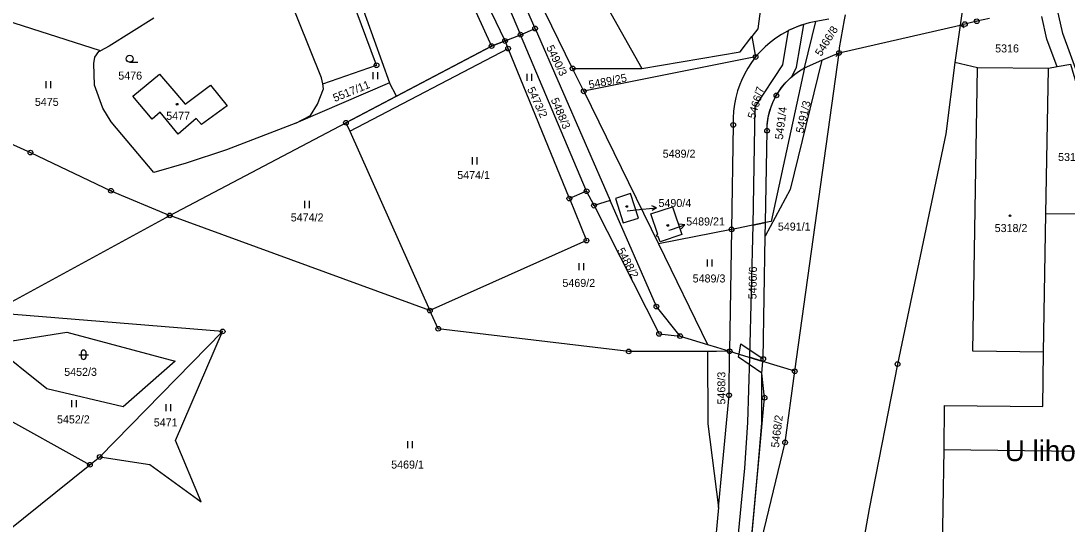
# Model space of a CAD drawing. Extents: x -644096 to -634268, y -1141430 to -1133463.
# Drawn here: x -638322.7 to -638100.4, y -1140185.1 to -1140078.3 of the extents above; entities that cross this region are included whole.
import ezdxf

# ---------------------------------------------------------------- set-up
doc = ezdxf.new("R2010")
doc.units = 0
for name, color, linetype in [('_CIVIL_CONSTRUCTION', 7, 'Continuous'), ('B_Hranice _3D', 7, 'Continuous'), ('M_Svah_Nasyp', 7, 'Continuous'), ('M_Svah_Zarez', 7, 'Continuous'), ('svrsek_osa_sjezdy', 7, 'Continuous'), ('svrsek_osa_VRT', 7, 'Continuous'), ('svrsek_popisy_VRT', 7, 'Continuous'), ('terminal_VRT', 7, 'Continuous')]:
    doc.layers.add(name, color=color, linetype=linetype)

msp = doc.modelspace()

# ---------------------------------------------------------------- linework, layer by layer
at = {"layer": '_CIVIL_CONSTRUCTION'}
for centre, radius in [((-638122.15, -1140078.95), 0.5), ((-638122.15, -1140078.95), 0.0303), ((-638119.62, -1140078.37), 0.5), ((-638119.62, -1140078.37), 0.0303), ((-638216.55, -1140081.21), 0.5), ((-638216.55, -1140081.21), 0.0303), ((-638213.47, -1140079.9), 0.5), ((-638213.47, -1140079.9), 0.0303), ((-638222.71, -1140083.64), 0.5), ((-638222.71, -1140083.64), 0.0303), ((-638219.83, -1140082.55), 0.5), ((-638219.83, -1140082.55), 0.0303), ((-638219.18, -1140084.15), 0.5), ((-638219.18, -1140084.15), 0.0303), ((-638166.6, -1140085.95), 0.5), ((-638166.6, -1140085.95), 0.0303), ((-638148.88, -1140085.07), 0.5), ((-638148.88, -1140085.07), 0.0303), ((-638247.14, -1140087.7), 0.5), ((-638247.14, -1140087.7), 0.0303), ((-638205.5, -1140088.38), 0.5), ((-638205.5, -1140088.38), 0.0303), ((-638203.12, -1140093.24), 0.5), ((-638203.12, -1140093.24), 0.0303), ((-638162.2, -1140094.1), 0.5), ((-638162.2, -1140094.1), 0.0303), ((-638253.64, -1140099.9), 0.5), ((-638253.64, -1140099.9), 0.0303), ((-638171.37, -1140100.36), 0.5), ((-638171.37, -1140100.36), 0.0303), ((-638164.18, -1140101.6), 0.5), ((-638164.18, -1140101.6), 0.0303), ((-638320.67, -1140106.24), 0.5), ((-638320.67, -1140106.24), 0.0303), ((-638303.55, -1140114.35), 0.5), ((-638303.55, -1140114.35), 0.0303), ((-638202.5, -1140114.45), 0.5), ((-638202.5, -1140114.45), 0.0303), ((-638206.18, -1140116.01), 0.5), ((-638206.18, -1140116.01), 0.0303), ((-638200.94, -1140117.51), 0.5), ((-638291.07, -1140119.58), 0.5), ((-638200.94, -1140117.51), 0.0303), ((-638291.07, -1140119.58), 0.0303), ((-638171.72, -1140122.55), 0.5), ((-638171.72, -1140122.55), 0.0303), ((-638202.54, -1140124.92), 0.5), ((-638202.54, -1140124.92), 0.0303), ((-638235.81, -1140139.79), 0.5), ((-638187.69, -1140138.95), 0.5), ((-638187.69, -1140138.95), 0.0303), ((-638235.81, -1140139.79), 0.0303), ((-638279.83, -1140144.22), 0.5), ((-638234.04, -1140143.65), 0.5), ((-638234.04, -1140143.65), 0.0303), ((-638279.83, -1140144.22), 0.0303), ((-638187.11, -1140144.75), 0.5), ((-638187.11, -1140144.75), 0.0303), ((-638182.65, -1140145.2), 0.5), ((-638182.65, -1140145.2), 0.0303), ((-638193.57, -1140148.47), 0.5), ((-638172.12, -1140148.43), 0.5), ((-638193.57, -1140148.47), 0.0303), ((-638172.12, -1140148.43), 0.0303), ((-638164.99, -1140150.05), 0.5), ((-638164.99, -1140150.05), 0.0303), ((-638158.28, -1140152.68), 0.5), ((-638158.28, -1140152.68), 0.0303), ((-638136.45, -1140151.16), 0.5), ((-638136.45, -1140151.16), 0.0303), ((-638172.26, -1140157.75), 0.5), ((-638172.26, -1140157.75), 0.0303), ((-638164.69, -1140158.28), 0.5), ((-638164.69, -1140158.28), 0.0303), ((-638160.33, -1140167.78), 0.5), ((-638160.33, -1140167.78), 0.0303), ((-638305.95, -1140170.87), 0.5), ((-638308.02, -1140172.53), 0.5), ((-638308.02, -1140172.53), 0.0303), ((-638305.95, -1140170.87), 0.0303)]:
    msp.add_circle(centre, radius, dxfattribs=at)
at = {"layer": 'B_Hranice _3D'}
for points in [[(-638158.92, -1140090.13), (-638157.91, -1140088.13), (-638156.39, -1140079.04), (-638156.9, -1140079.2), (-638157.83, -1140079.55), (-638158.76, -1140079.94), (-638159.66, -1140080.36), (-638160.87, -1140087.63), (-638166.74, -1140096.52), (-638167.23, -1140121.65), (-638164.51, -1140121.11), (-638164.18, -1140101.6), (-638164.14, -1140100.52), (-638164.03, -1140099.44), (-638163.84, -1140098.37), (-638163.57, -1140097.32), (-638163.23, -1140096.29), (-638162.81, -1140095.29), (-638162.32, -1140094.32), (-638161.77, -1140093.39), (-638161.15, -1140092.5), (-638160.46, -1140091.66), (-638159.72, -1140090.86)], [(-638219.18, -1140084.15), (-638219.83, -1140082.55), (-638222.71, -1140083.64), (-638242.87, -1140094.24), (-638253.64, -1140099.9), (-638252.82, -1140101.73)], [(-638167.94, -1140149.71), (-638165.04, -1140150.6), (-638164.99, -1140150.05), (-638164.56, -1140123.97), (-638164.51, -1140121.11), (-638167.23, -1140121.65)]]:
    msp.add_lwpolyline(points, close=True, dxfattribs=at)
msp.add_lwpolyline([(-638168.83, -1140202.99), (-638166.11, -1140173.66), (-638165.3, -1140163.67), (-638165.27, -1140153.05), (-638165.04, -1140150.6), (-638167.94, -1140149.71), (-638168.3, -1140163.53), (-638168.96, -1140173.22), (-638172.69, -1140212.18)], dxfattribs=at)
at = {"layer": 'M_Svah_Nasyp'}
for p, q in [((-638148.88, -1140085.07), (-638123.12, -1140079.17)), ((-638122.29, -1140079.73), (-638123.12, -1140079.17)), ((-638149.54, -1140085.82), (-638148.88, -1140085.07)), ((-638170.12, -1140149.04), (-638169.78, -1140146.82)), ((-638169.78, -1140146.82), (-638164.99, -1140150.05)), ((-638170.22, -1140149.69), (-638170.12, -1140149.04)), ((-638165.27, -1140153.05), (-638170.22, -1140149.69))]:
    msp.add_line(p, q, dxfattribs=at)
at = {"layer": 'M_Svah_Zarez'}
for centre in [(-638289.5, -1140095.98), (-638193.97, -1140117.69), (-638185.27, -1140121.72), (-638112.56, -1140119.66)]:
    msp.add_circle(centre, 0.175, dxfattribs=at)
at = {"layer": 'svrsek_osa_sjezdy'}
for p, q in [((-638299.6, -1140087.07), (-638297.85, -1140087.07)), ((-638247.88, -1140090.68), (-638247.88, -1140089.18)), ((-638246.88, -1140090.68), (-638246.88, -1140089.18)), ((-638215.14, -1140091.04), (-638215.14, -1140089.54)), ((-638214.14, -1140091.04), (-638214.14, -1140089.54)), ((-638317.3, -1140092.6), (-638317.3, -1140091.1)), ((-638316.3, -1140092.6), (-638316.3, -1140091.1)), ((-638226.75, -1140108.75), (-638226.75, -1140107.25)), ((-638225.75, -1140108.75), (-638225.75, -1140107.25)), ((-638262.36, -1140118.01), (-638262.36, -1140116.51)), ((-638261.36, -1140118.01), (-638261.36, -1140116.51)), ((-638204.08, -1140131.24), (-638204.08, -1140129.74)), ((-638203.08, -1140131.24), (-638203.08, -1140129.74)), ((-638176.85, -1140130.44), (-638176.85, -1140128.94)), ((-638175.85, -1140130.44), (-638175.85, -1140128.94)), ((-638310.36, -1140149.16), (-638308.36, -1140149.16)), ((-638309.86, -1140148.66), (-638309.86, -1140149.66)), ((-638308.86, -1140149.66), (-638308.86, -1140148.66)), ((-638311.89, -1140160.31), (-638311.89, -1140158.81)), ((-638310.89, -1140160.31), (-638310.89, -1140158.81)), ((-638291.85, -1140161.16), (-638291.85, -1140159.66)), ((-638290.85, -1140161.16), (-638290.85, -1140159.66)), ((-638240.49, -1140169), (-638240.49, -1140167.5)), ((-638239.49, -1140169), (-638239.49, -1140167.5))]:
    msp.add_line(p, q, dxfattribs=at)
msp.add_circle((-638299.6, -1140086.32), 0.75, dxfattribs=at)
for centre, start, end in [((-638309.36, -1140148.66), 0, 180), ((-638309.36, -1140149.66), 180, 359.9879)]:
    msp.add_arc(centre, 0.5, start, end, dxfattribs=at)
at = {"layer": 'svrsek_popisy_VRT'}
for p, q in [((-638193.9, -1140118.59), (-638190.62, -1140118.27)), ((-638190.62, -1140118.27), (-638187.64, -1140117.96)), ((-638187.64, -1140117.96), (-638188.68, -1140117.56)), ((-638187.64, -1140117.96), (-638188.58, -1140118.56)), ((-638181.66, -1140121.61), (-638182.76, -1140121.45)), ((-638185.03, -1140122.71), (-638184.51, -1140122.54)), ((-638184.51, -1140122.54), (-638181.66, -1140121.61)), ((-638181.66, -1140121.61), (-638182.45, -1140122.4))]:
    msp.add_line(p, q, dxfattribs=at)
at = {"layer": 'terminal_VRT'}
for p, q in [((-638205.5, -1140088.38), (-638256.68, -1139983.79)), ((-638270.4, -1140019.2), (-638244.35, -1140091.41)), ((-638305.77, -1140084.62), (-638392.46, -1140057)), ((-638121.97, -1140071.21), (-638123.12, -1140079.17)), ((-638156.23, -1140088.28), (-638153.8, -1140078.4)), ((-638151.05, -1140077.92), (-638153.8, -1140078.4)), ((-638123.12, -1140079.17), (-638124.28, -1140087.13)), ((-638219.83, -1140082.55), (-638216.55, -1140081.21)), ((-638216.55, -1140081.21), (-638213.47, -1140079.9)), ((-638202.5, -1140114.45), (-638216.55, -1140081.21)), ((-638213.47, -1140079.9), (-638197.53, -1140116.42)), ((-638242.87, -1140094.24), (-638222.71, -1140083.64)), ((-638222.71, -1140083.64), (-638219.83, -1140082.55)), ((-638167.4, -1140081.62), (-638166.6, -1140085.95)), ((-638166.6, -1140085.95), (-638203.12, -1140093.24)), ((-638158.28, -1140152.68), (-638148.88, -1140085.07)), ((-638152.56, -1140086.6), (-638148.88, -1140085.07)), ((-638152.56, -1140086.6), (-638159.3, -1140114.1)), ((-638156.23, -1140088.28), (-638152.56, -1140086.6)), ((-638119.45, -1140088.23), (-638124.28, -1140087.13)), ((-638104.41, -1140088.42), (-638119.45, -1140088.23)), ((-638102.58, -1140088.07), (-638104.41, -1140088.42)), ((-638205.5, -1140088.38), (-638190.78, -1140088.36)), ((-638203.12, -1140093.24), (-638205.5, -1140088.38)), ((-638156.23, -1140088.28), (-638163.28, -1140120.87)), ((-638104.93, -1140119.24), (-638104.41, -1140088.42)), ((-638244.35, -1140091.41), (-638264.26, -1140100.03)), ((-638242.87, -1140094.24), (-638244.35, -1140091.41)), ((-638253.64, -1140099.9), (-638242.87, -1140094.24)), ((-638203.12, -1140093.24), (-638187.26, -1140125.65)), ((-638291.07, -1140119.58), (-638253.64, -1140099.9)), ((-638171.37, -1140100.36), (-638171.72, -1140122.55)), ((-638164.51, -1140121.11), (-638164.18, -1140101.6)), ((-638202.5, -1140114.45), (-638206.18, -1140116.01)), ((-638200.94, -1140117.51), (-638202.5, -1140114.45)), ((-638159.3, -1140114.1), (-638164.56, -1140123.97)), ((-638197.53, -1140116.42), (-638200.94, -1140117.51)), ((-638105.42, -1140148.6), (-638104.93, -1140119.24)), ((-638328.98, -1140140.23), (-638291.07, -1140119.58)), ((-638235.81, -1140139.79), (-638291.07, -1140119.58)), ((-638164.56, -1140123.97), (-638164.51, -1140121.11)), ((-638163.28, -1140120.87), (-638164.51, -1140121.11)), ((-638171.72, -1140122.55), (-638187.26, -1140125.65)), ((-638171.72, -1140122.55), (-638172.12, -1140148.43)), ((-638187.26, -1140125.65), (-638176.82, -1140146.99)), ((-638279.83, -1140144.22), (-638328.98, -1140140.23)), ((-638305.95, -1140170.87), (-638279.83, -1140144.22)), ((-638182.65, -1140145.2), (-638176.82, -1140146.99)), ((-638158.28, -1140152.68), (-638165.04, -1140150.6)), ((-638342.34, -1140153.55), (-638308.02, -1140172.53)), ((-638168.83, -1140202.99), (-638164.69, -1140158.28)), ((-638325.73, -1140186.75), (-638308.02, -1140172.53)), ((-638308.02, -1140172.53), (-638305.95, -1140170.87))]:
    msp.add_line(p, q, dxfattribs=at)
for points in [[(-638278.9, -1139951.09), (-638269.59, -1139969.63), (-638250.31, -1140007.78), (-638224.76, -1140061.8), (-638216.55, -1140081.21)], [(-638219.83, -1140082.55), (-638249.97, -1140019.98), (-638264.39, -1139989.75), (-638275.18, -1139973.01), (-638280.21, -1139954.4)], [(-638289.61, -1139961.62), (-638280.64, -1139974.9), (-638251.19, -1140021.26), (-638222.71, -1140083.64)], [(-638213.47, -1140079.9), (-638221.98, -1140060.4), (-638247.04, -1140005.92), (-638262.27, -1139972.32)], [(-638159.9, -1139998.75), (-638160.33, -1140002.73), (-638161.69, -1140014.87), (-638157.73, -1140015.3), (-638161.23, -1140042.21), (-638164.43, -1140066.92), (-638166.13, -1140079.99), (-638167.4, -1140081.62)], [(-638242.05, -1140002.51), (-638220.56, -1140035.47), (-638190.78, -1140088.36)], [(-638258.55, -1140091.67), (-638247.14, -1140087.7), (-638256.9, -1140061.34), (-638255.86, -1140060.99), (-638272.47, -1140015.2)], [(-638258.55, -1140091.67), (-638258.83, -1140090.4), (-638268.92, -1140065.34), (-638271.88, -1140066.05), (-638284.4, -1140071.6)], [(-638075.64, -1140163.04), (-638081.05, -1140146.09), (-638093.98, -1140101.16), (-638101.37, -1140080.95), (-638103.01, -1140073.42)], [(-638148.88, -1140085.07), (-638148.76, -1140084.02), (-638147.73, -1140078.07), (-638147.54, -1140077)], [(-638294.42, -1140077.71), (-638303.91, -1140083.64), (-638305.77, -1140084.62)], [(-638153.8, -1140078.4), (-638155.23, -1140078.71), (-638156.64, -1140079.11), (-638158.01, -1140079.62), (-638159.35, -1140080.21), (-638159.83, -1140080.45), (-638161.11, -1140081.17), (-638162.33, -1140081.97), (-638163.5, -1140082.85), (-638164.6, -1140083.81), (-638165.64, -1140084.85), (-638166.6, -1140085.95)], [(-638116.93, -1140077.75), (-638119.62, -1140078.37), (-638122.15, -1140078.95), (-638123.12, -1140079.17)], [(-638102.58, -1140088.07), (-638104.75, -1140082.16), (-638105.79, -1140077.37)], [(-638206.18, -1140116.01), (-638219.18, -1140084.15), (-638219.83, -1140082.55)], [(-638190.78, -1140088.36), (-638169.9, -1140084.82), (-638167.4, -1140081.62)], [(-638264.26, -1140100.03), (-638279.01, -1140105.68), (-638287.55, -1140108.46), (-638294.43, -1140110.5), (-638303.53, -1140099.74), (-638305.27, -1140096.81), (-638307.08, -1140091.9), (-638307.2, -1140087.36), (-638307.01, -1140086.01), (-638306.14, -1140084.81), (-638305.77, -1140084.62)], [(-638166.6, -1140085.95), (-638167.48, -1140087.12), (-638168.28, -1140088.34), (-638169, -1140089.61), (-638169.63, -1140090.94), (-638169.96, -1140091.76), (-638170.44, -1140093.14), (-638170.82, -1140094.55), (-638171.11, -1140095.99), (-638171.3, -1140097.44), (-638171.38, -1140098.9), (-638171.37, -1140100.36)], [(-638124.28, -1140087.13), (-638126.2, -1140102.28), (-638136.45, -1140151.16), (-638142.51, -1140181.87), (-638150.71, -1140228.03), (-638147.48, -1140276.36), (-638142.18, -1140291.14), (-638143.53, -1140305.07), (-638135.79, -1140333.26)], [(-638105.42, -1140148.6), (-638120.47, -1140148.42), (-638119.45, -1140088.23)], [(-638075.64, -1140163.04), (-638077.89, -1140161.11), (-638099.65, -1140087.52), (-638102.58, -1140088.07)], [(-638365.26, -1140102.91), (-638356.69, -1140090), (-638332.98, -1140100.7), (-638320.67, -1140106.24), (-638303.55, -1140114.35), (-638291.07, -1140119.58)], [(-638282.42, -1140091.96), (-638278.89, -1140096.3), (-638284.33, -1140100.3), (-638285.43, -1140099), (-638289.27, -1140102.32), (-638290.56, -1140100.77), (-638293.13, -1140097.69), (-638294.78, -1140099.14), (-638298.9, -1140094.25), (-638293.27, -1140089.57), (-638289.76, -1140093.62), (-638287.79, -1140095.97), (-638282.42, -1140091.96)], [(-638164.18, -1140101.6), (-638164.13, -1140100.37), (-638163.98, -1140099.15), (-638163.74, -1140097.95), (-638163.4, -1140096.77), (-638162.96, -1140095.62), (-638162.43, -1140094.52), (-638162.28, -1140094.23), (-638161.63, -1140093.19), (-638160.91, -1140092.19), (-638160.11, -1140091.26), (-638159.23, -1140090.4), (-638158.29, -1140089.61), (-638157.29, -1140088.91), (-638156.23, -1140088.28)], [(-638264.26, -1140100.03), (-638261.18, -1140098.34), (-638259.71, -1140095.95), (-638258.43, -1140092.74), (-638258.55, -1140091.67)], [(-638253.64, -1140099.9), (-638252.82, -1140101.73), (-638235.81, -1140139.79)], [(-638206.18, -1140116.01), (-638202.54, -1140124.92), (-638235.81, -1140139.79)], [(-638182.65, -1140145.2), (-638187.69, -1140138.95), (-638197.53, -1140116.42)], [(-638196.39, -1140115.98), (-638194.71, -1140121.13), (-638191.51, -1140120.14), (-638193.2, -1140114.94), (-638196.39, -1140115.98)], [(-638200.94, -1140117.51), (-638187.11, -1140144.75), (-638182.65, -1140145.2)], [(-638182.28, -1140123.61), (-638186.9, -1140125.2), (-638187.31, -1140124.03), (-638187.54, -1140124.1), (-638187.65, -1140123.74), (-638187.4, -1140123.66), (-638188.9, -1140119.26), (-638184.27, -1140117.74), (-638182.28, -1140123.61)], [(-638086.4, -1140169.92), (-638083.9, -1140169.97), (-638080.63, -1140170.04), (-638080.62, -1140169.39), (-638080.47, -1140159.98), (-638095.04, -1140119.31), (-638104.93, -1140119.24)], [(-638164.51, -1140121.11), (-638170.62, -1140122.33), (-638171.72, -1140122.55)], [(-638165.04, -1140150.6), (-638164.99, -1140150.05), (-638164.56, -1140123.97)], [(-638176.82, -1140148.44), (-638193.57, -1140148.47), (-638234.04, -1140143.65), (-638235.81, -1140139.79)], [(-638312.92, -1140144.34), (-638289.9, -1140150.52), (-638300.97, -1140160.2), (-638317.19, -1140156.43), (-638329.07, -1140146.93), (-638312.92, -1140144.34)], [(-638305.95, -1140170.87), (-638295.33, -1140172.46), (-638284.36, -1140180.41), (-638289.83, -1140167.35), (-638279.83, -1140144.22)], [(-638176.82, -1140146.99), (-638174.92, -1140147.57), (-638172.12, -1140148.43)], [(-638172.12, -1140148.43), (-638174.92, -1140148.44), (-638176.82, -1140148.44)], [(-638176.82, -1140148.44), (-638176.77, -1140163.81), (-638174.49, -1140181.57)], [(-638174.49, -1140181.57), (-638173.73, -1140173.41), (-638172.26, -1140157.75), (-638172.12, -1140148.43)], [(-638172.12, -1140148.43), (-638170.12, -1140149.04), (-638165.04, -1140150.6)], [(-638126.54, -1140169.25), (-638126.5, -1140159.97), (-638105.61, -1140160.15), (-638105.42, -1140148.6)], [(-638168.83, -1140202.99), (-638160.33, -1140167.78), (-638158.28, -1140152.68)], [(-638164.69, -1140158.28), (-638165.27, -1140153.05), (-638165.04, -1140150.6)], [(-638083.4, -1140219.89), (-638127.4, -1140219.11), (-638126.54, -1140169.25)], [(-638126.54, -1140169.25), (-638098.08, -1140169.67), (-638086.4, -1140169.92)], [(-638174.49, -1140181.57), (-638177.28, -1140211.33), (-638177.39, -1140212.97)]]:
    msp.add_lwpolyline(points, dxfattribs=at)

# ---------------------------------------------------------------- texts
at = {"layer": 'svrsek_osa_VRT'}
for s, rotation, p in [('5466/8', 58, (-638152.68, -1140085.95)), ('5490/3', 296, (-638211.14, -1140083.93)), ('5489/25', 11, (-638201.91, -1140092.7)), ('5517/11', 22, (-638255.99, -1140095.52)), ('5473/2', 295, (-638215.2, -1140092.77)), ('5466/7', 73, (-638166.74, -1140099.21)), ('5488/3', 293, (-638210.16, -1140095.03)), ('5491/4', 83, (-638160.82, -1140103.55)), ('5491/3', 77, (-638156.45, -1140102.24)), ('5488/2', 298, (-638196.12, -1140127)), ('5466/6', 89, (-638166.44, -1140137.41)), ('5468/3', 90, (-638173.03, -1140159.73)), ('5468/2', 83, (-638161.66, -1140168.97))]:
    msp.add_text(s, height=1.7, rotation=rotation, dxfattribs=at).set_placement(p)
for s, p in [('5316', (-638115.72, -1140084.98)), ('5476', (-638302, -1140090.75)), ('5475', (-638319.72, -1140096.33)), ('5477', (-638291.82, -1140099.29)), ('5489/2', (-638186.34, -1140107.33)), ('5318/6', (-638102.35, -1140108.03)), ('5474/1', (-638229.99, -1140111.85)), ('5490/4', (-638187.24, -1140117.8)), ('5474/2', (-638265.36, -1140120.86)), ('5489/21', (-638181.35, -1140121.72)), ('5491/1', (-638161.88, -1140122.8)), ('5318/2', (-638115.82, -1140123.12)), ('5489/3', (-638179.98, -1140133.82)), ('5469/2', (-638207.65, -1140134.77)), ('5452/3', (-638313.49, -1140153.65)), ('5452/2', (-638315.02, -1140163.74)), ('5471', (-638294.46, -1140164.38)), ('5469/1', (-638244.03, -1140173.33))]:
    msp.add_text(s, height=1.7, dxfattribs=at).set_placement(p)
at = {"layer": 'svrsek_popisy_VRT'}
msp.add_text('U lihovaru', height=4.4, dxfattribs=at).set_placement((-638113.65, -1140171.75))

doc.saveas('drawing.dxf')
